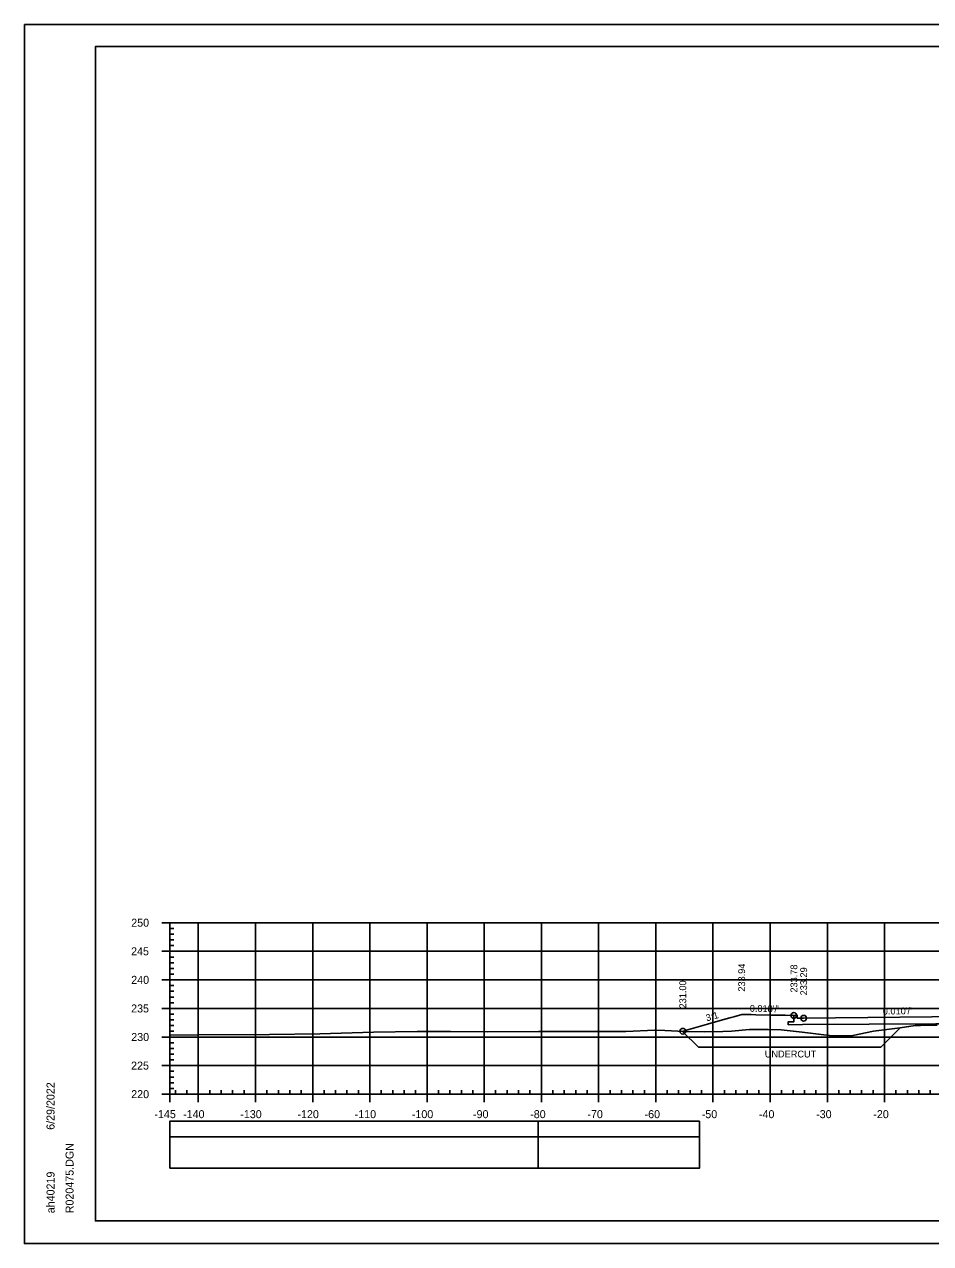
# Model space of a CAD drawing. Extents: x 1386544 to 1388153, y 379785 to 390999.
# Drawn here: x 1387195.6 to 1387354.1, y 383803.4 to 384016.8 of the extents above; entities that cross this region are included whole.
import ezdxf

# ---------------------------------------------------------------- set-up
doc = ezdxf.new("R2010")
doc.units = 0
for name, color, linetype in [('R_Alt Surface', 7, 'Continuous'), ('R_Axis', 7, 'Continuous'), ('R_Axis Annot', 7, 'Continuous'), ('R_Border', 7, 'Continuous'), ('R_Dimension', 7, 'Continuous'), ('R_Exist Surface', 7, 'Continuous'), ('R_Fin Surface', 7, 'Continuous'), ('R_Fin Surface Annot', 7, 'Continuous'), ('R_Grid', 7, 'Continuous'), ('R_No Plot', 7, 'Continuous'), ('R_Striping', 7, 'Continuous')]:
    doc.layers.add(name, color=color, linetype=linetype)

msp = doc.modelspace()

# ---------------------------------------------------------------- linework, layer by layer
at = {"layer": 'R_Alt Surface'}
for points in [[(1387331.7, 383841.8), (1387329.2, 383841.75), (1387329.2, 383842.25), (1387330.2, 383842.27), (1387330.2, 383843.36)], [(1387403.71, 383842.28), (1387377.04, 383841.92), (1387355.04, 383841.92), (1387331.7, 383841.8)]]:
    msp.add_lwpolyline(points, dxfattribs=at)
at = {"layer": 'R_Axis'}
for p, q in [((1387219.64, 383859.59), (1387221.04, 383859.59)), ((1387221.04, 383829.59), (1387221.04, 383859.59)), ((1387221.04, 383858.59), (1387221.74, 383858.59)), ((1387221.04, 383857.59), (1387221.74, 383857.59)), ((1387221.04, 383856.59), (1387221.74, 383856.59)), ((1387219.64, 383854.59), (1387221.04, 383854.59)), ((1387221.04, 383855.59), (1387221.74, 383855.59)), ((1387221.04, 383853.59), (1387221.74, 383853.59)), ((1387221.04, 383852.59), (1387221.74, 383852.59)), ((1387221.04, 383851.59), (1387221.74, 383851.59)), ((1387221.04, 383850.59), (1387221.74, 383850.59)), ((1387219.64, 383849.59), (1387221.04, 383849.59)), ((1387221.04, 383848.59), (1387221.74, 383848.59)), ((1387221.04, 383847.59), (1387221.74, 383847.59)), ((1387221.04, 383846.59), (1387221.74, 383846.59)), ((1387221.04, 383845.59), (1387221.74, 383845.59)), ((1387219.64, 383844.59), (1387221.04, 383844.59)), ((1387221.04, 383843.59), (1387221.74, 383843.59)), ((1387221.04, 383842.59), (1387221.74, 383842.59)), ((1387221.04, 383841.59), (1387221.74, 383841.59)), ((1387219.64, 383839.59), (1387221.04, 383839.59)), ((1387221.04, 383840.59), (1387221.74, 383840.59)), ((1387221.04, 383838.59), (1387221.74, 383838.59)), ((1387221.04, 383837.59), (1387221.74, 383837.59)), ((1387221.04, 383836.59), (1387221.74, 383836.59)), ((1387221.04, 383835.59), (1387221.74, 383835.59)), ((1387219.64, 383834.59), (1387221.04, 383834.59)), ((1387221.04, 383833.59), (1387221.74, 383833.59)), ((1387221.04, 383832.59), (1387221.74, 383832.59)), ((1387221.04, 383831.59), (1387221.74, 383831.59)), ((1387219.64, 383829.59), (1387221.04, 383829.59)), ((1387221.04, 383830.59), (1387221.74, 383830.59)), ((1387221.04, 383829.59), (1387221.04, 383830.29)), ((1387221.04, 383829.59), (1387511.04, 383829.59)), ((1387221.04, 383828.19), (1387221.04, 383829.59)), ((1387222.04, 383829.59), (1387222.04, 383830.29)), ((1387224.04, 383829.59), (1387224.04, 383830.29)), ((1387226.04, 383828.19), (1387226.04, 383829.59)), ((1387228.04, 383829.59), (1387228.04, 383830.29)), ((1387230.04, 383829.59), (1387230.04, 383830.29)), ((1387232.04, 383829.59), (1387232.04, 383830.29)), ((1387234.04, 383829.59), (1387234.04, 383830.29)), ((1387236.04, 383828.19), (1387236.04, 383829.59)), ((1387238.04, 383829.59), (1387238.04, 383830.29)), ((1387240.04, 383829.59), (1387240.04, 383830.29)), ((1387242.04, 383829.59), (1387242.04, 383830.29)), ((1387244.04, 383829.59), (1387244.04, 383830.29)), ((1387246.04, 383828.19), (1387246.04, 383829.59)), ((1387248.04, 383829.59), (1387248.04, 383830.29)), ((1387250.04, 383829.59), (1387250.04, 383830.29)), ((1387252.04, 383829.59), (1387252.04, 383830.29)), ((1387254.04, 383829.59), (1387254.04, 383830.29)), ((1387256.04, 383828.19), (1387256.04, 383829.59)), ((1387258.04, 383829.59), (1387258.04, 383830.29)), ((1387260.04, 383829.59), (1387260.04, 383830.29)), ((1387262.04, 383829.59), (1387262.04, 383830.29)), ((1387264.04, 383829.59), (1387264.04, 383830.29)), ((1387266.04, 383828.19), (1387266.04, 383829.59)), ((1387268.04, 383829.59), (1387268.04, 383830.29)), ((1387270.04, 383829.59), (1387270.04, 383830.29)), ((1387272.04, 383829.59), (1387272.04, 383830.29)), ((1387274.04, 383829.59), (1387274.04, 383830.29)), ((1387276.04, 383828.19), (1387276.04, 383829.59)), ((1387278.04, 383829.59), (1387278.04, 383830.29)), ((1387280.04, 383829.59), (1387280.04, 383830.29)), ((1387282.04, 383829.59), (1387282.04, 383830.29)), ((1387284.04, 383829.59), (1387284.04, 383830.29)), ((1387286.04, 383828.19), (1387286.04, 383829.59)), ((1387288.04, 383829.59), (1387288.04, 383830.29)), ((1387290.04, 383829.59), (1387290.04, 383830.29)), ((1387292.04, 383829.59), (1387292.04, 383830.29)), ((1387294.04, 383829.59), (1387294.04, 383830.29)), ((1387296.04, 383828.19), (1387296.04, 383829.59)), ((1387298.04, 383829.59), (1387298.04, 383830.29)), ((1387300.04, 383829.59), (1387300.04, 383830.29)), ((1387302.04, 383829.59), (1387302.04, 383830.29)), ((1387304.04, 383829.59), (1387304.04, 383830.29)), ((1387306.04, 383828.19), (1387306.04, 383829.59)), ((1387308.04, 383829.59), (1387308.04, 383830.29)), ((1387310.04, 383829.59), (1387310.04, 383830.29)), ((1387312.04, 383829.59), (1387312.04, 383830.29)), ((1387314.04, 383829.59), (1387314.04, 383830.29)), ((1387316.04, 383828.19), (1387316.04, 383829.59)), ((1387318.04, 383829.59), (1387318.04, 383830.29)), ((1387320.04, 383829.59), (1387320.04, 383830.29)), ((1387322.04, 383829.59), (1387322.04, 383830.29)), ((1387324.04, 383829.59), (1387324.04, 383830.29)), ((1387326.04, 383828.19), (1387326.04, 383829.59)), ((1387328.04, 383829.59), (1387328.04, 383830.29)), ((1387330.04, 383829.59), (1387330.04, 383830.29)), ((1387332.04, 383829.59), (1387332.04, 383830.29)), ((1387334.04, 383829.59), (1387334.04, 383830.29)), ((1387336.04, 383828.19), (1387336.04, 383829.59)), ((1387338.04, 383829.59), (1387338.04, 383830.29)), ((1387340.04, 383829.59), (1387340.04, 383830.29)), ((1387342.04, 383829.59), (1387342.04, 383830.29)), ((1387344.04, 383829.59), (1387344.04, 383830.29)), ((1387346.04, 383828.19), (1387346.04, 383829.59)), ((1387348.04, 383829.59), (1387348.04, 383830.29)), ((1387350.04, 383829.59), (1387350.04, 383830.29)), ((1387352.04, 383829.59), (1387352.04, 383830.29)), ((1387354.04, 383829.59), (1387354.04, 383830.29))]:
    msp.add_line(p, q, dxfattribs=at)
at = {"layer": 'R_Axis Annot'}
for points in [[(1387221.04, 383822.14), (1387285.47, 383822.14), (1387285.47, 383824.85), (1387221.04, 383824.85)], [(1387221.04, 383816.62), (1387285.47, 383816.62), (1387285.47, 383822.14), (1387221.04, 383822.14)]]:
    msp.add_lwpolyline(points, close=True, dxfattribs=at)
at = {"layer": 'R_Border'}
for p, q in [((1387208.04, 384012.88), (1387524.22, 384012.88)), ((1387208.04, 383807.42), (1387208.04, 384012.88)), ((1387208.04, 383807.42), (1387208.04, 383807.42)), ((1387524.22, 383807.42), (1387208.04, 383807.42))]:
    msp.add_line(p, q, dxfattribs=at)
at = {"layer": 'R_Dimension'}
for p, q in [((1387310.73, 383840.58), (1387313.5, 383837.81)), ((1387348.76, 383841.17), (1387345.4, 383837.81))]:
    msp.add_line(p, q, dxfattribs=at)
msp.add_lwpolyline([(1387345.4, 383837.81), (1387313.5, 383837.81)], dxfattribs=at)
at = {"layer": 'R_Exist Surface'}
msp.add_lwpolyline([(1387221.04, 383839.93), (1387226.04, 383839.95), (1387238.48, 383840.05), (1387247.27, 383840.17), (1387256.66, 383840.41), (1387264.29, 383840.54), (1387270.14, 383840.56), (1387276.53, 383840.5), (1387285.53, 383840.57), (1387300.78, 383840.55), (1387305.85, 383840.78), (1387307.63, 383840.73), (1387311.06, 383840.56), (1387314.62, 383840.47), (1387317.76, 383840.53), (1387319.28, 383840.61), (1387322.41, 383840.93), (1387325.71, 383840.89), (1387327.99, 383840.87), (1387331.66, 383840.41), (1387336.89, 383839.79), (1387338.52, 383839.81), (1387340.52, 383839.84), (1387344.12, 383840.62), (1387348.76, 383841.17), (1387351.41, 383841.59), (1387352.31, 383841.61), (1387355.23, 383841.69)], dxfattribs=at)
at = {"layer": 'R_Fin Surface'}
for points in [[(1387310.73, 383840.58), (1387311.12, 383840.69), (1387311.41, 383840.77), (1387315.07, 383841.81), (1387318.14, 383842.69), (1387319.21, 383843), (1387319.7, 383843.14), (1387321.06, 383843.53), (1387322.71, 383843.5), (1387323.54, 383843.49), (1387326.05, 383843.44), (1387328.09, 383843.4), (1387328.67, 383843.39), (1387330.2, 383843.36), (1387330.59, 383843.36), (1387330.77, 383843.36), (1387330.77, 383843.23), (1387330.77, 383842.86), (1387331, 383842.87), (1387331.78, 383842.88), (1387331.87, 383842.88), (1387331.88, 383842.88)], [(1387331.89, 383842.88), (1387331.9, 383842.88), (1387365.59, 383843.22), (1387365.82, 383843.22), (1387366.01, 383843.22), (1387366.04, 383843.22), (1387366.05, 383843.22), (1387366.07, 383843.22), (1387366.27, 383843.22), (1387366.53, 383843.22), (1387403.23, 383843.35), (1387403.24, 383843.35)]]:
    msp.add_lwpolyline(points, dxfattribs=at)
at = {"layer": 'R_Grid'}
for p, q in [((1387221.04, 383859.59), (1387511.04, 383859.59)), ((1387221.04, 383829.59), (1387221.04, 383859.59)), ((1387226.04, 383829.59), (1387226.04, 383859.59)), ((1387236.04, 383829.59), (1387236.04, 383859.59)), ((1387246.04, 383829.59), (1387246.04, 383859.59)), ((1387256.04, 383829.59), (1387256.04, 383859.59)), ((1387266.04, 383829.59), (1387266.04, 383859.59)), ((1387276.04, 383829.59), (1387276.04, 383859.59)), ((1387286.04, 383829.59), (1387286.04, 383859.59)), ((1387296.04, 383829.59), (1387296.04, 383859.59)), ((1387306.04, 383829.59), (1387306.04, 383859.59)), ((1387316.04, 383829.59), (1387316.04, 383859.59)), ((1387326.04, 383829.59), (1387326.04, 383859.59)), ((1387336.04, 383829.59), (1387336.04, 383859.59)), ((1387346.04, 383829.59), (1387346.04, 383859.59)), ((1387221.04, 383854.59), (1387511.04, 383854.59)), ((1387221.04, 383849.59), (1387511.04, 383849.59)), ((1387221.04, 383844.59), (1387511.04, 383844.59)), ((1387221.04, 383839.59), (1387511.04, 383839.59)), ((1387221.04, 383834.59), (1387511.04, 383834.59)), ((1387221.04, 383829.59), (1387511.04, 383829.59))]:
    msp.add_line(p, q, dxfattribs=at)
at = {"layer": 'R_No Plot'}
for p, q in [((1387195.64, 384016.78), (1387528.97, 384016.78)), ((1387195.64, 383803.44), (1387528.97, 383803.44))]:
    msp.add_line(p, q, dxfattribs=at)
for points in [[(1387195.63, 384016.78), (1387528.97, 384016.78), (1387528.97, 383803.44), (1387195.63, 383803.44)], [(1387441.96, 384012.88), (1387461.58, 384012.88), (1387461.58, 384003), (1387477.69, 384003), (1387500.89, 384003), (1387500.89, 383978.67), (1387524.22, 383978.67), (1387524.22, 383807.42), (1387208.04, 383807.42), (1387208.04, 384012.88)]]:
    msp.add_lwpolyline(points, close=True, dxfattribs=at)
for centre in [(1387330.2, 383843.36), (1387331.9, 383842.88), (1387310.76, 383840.59)]:
    msp.add_circle(centre, 0.5, dxfattribs=at)
at = {"layer": 'R_Striping'}
for points in [[(1387285.47, 383822.15), (1387313.66, 383822.15), (1387313.66, 383824.85), (1387285.47, 383824.85)], [(1387285.47, 383816.63), (1387313.66, 383816.63), (1387313.66, 383822.15), (1387285.47, 383822.15)]]:
    msp.add_lwpolyline(points, close=True, dxfattribs=at)

# ---------------------------------------------------------------- texts
at = {"layer": 'R_Axis Annot'}
for s, p in [('250', (1387214.31, 383858.89)), ('245', (1387214.29, 383853.89)), ('240', (1387214.31, 383848.89)), ('235', (1387214.29, 383843.89)), ('230', (1387214.31, 383838.89)), ('225', (1387214.29, 383833.89)), ('220', (1387214.31, 383828.89)), ('-145', (1387218.36, 383825.39)), ('-140', (1387223.38, 383825.39)), ('-130', (1387233.38, 383825.39)), ('-120', (1387243.38, 383825.39)), ('-110', (1387253.38, 383825.39)), ('-100', (1387263.38, 383825.39)), ('-90', (1387274.08, 383825.39)), ('-80', (1387284.08, 383825.39)), ('-70', (1387294.08, 383825.39)), ('-60', (1387304.08, 383825.39)), ('-50', (1387314.08, 383825.39)), ('-40', (1387324.08, 383825.39)), ('-30', (1387334.08, 383825.39)), ('-20', (1387344.08, 383825.39))]:
    msp.add_text(s, height=1.4, dxfattribs=at).set_placement(p)
at = {"layer": 'R_Border'}
for s, p in [('6/29/2022', (1387200.9, 383823.35)), ('R020475.DGN', (1387204.23, 383808.75)), ('ah40219', (1387200.9, 383808.75))]:
    msp.add_text(s, height=1.4, rotation=90, dxfattribs=at).set_placement(p)
at = {"layer": 'R_Dimension'}
msp.add_text('UNDERCUT', height=1.2, dxfattribs=at).set_placement((1387325.1, 383836.01))
at = {"layer": 'R_Fin Surface Annot'}
for s, rotation, p in [('233.94', 90, (1387321.66, 383847.53)), ('233.78', 90, (1387330.8, 383847.36)), ('233.29', 90, (1387332.5, 383846.88)), ('231.00', 90, (1387311.36, 383844.59)), ('3:1', 15.9498, (1387314.97, 383842.31)), ("0.018'/'", 358.9494, (1387322.47, 383844.01)), ("0.010'/'", 0.5718, (1387345.74, 383843.52))]:
    msp.add_text(s, height=1.2, rotation=rotation, dxfattribs=at).set_placement(p)
at = {"layer": 'R_No Plot'}
msp.add_text('+', height=0.1, dxfattribs=at).set_placement((1387321.02, 383843.48))

doc.saveas('drawing.dxf')
